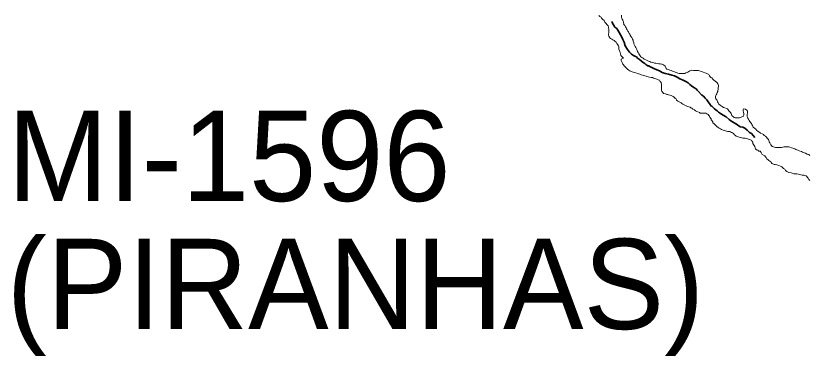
# Model space of a CAD drawing. Extents: x 553962 to 842807, y 8883888 to 9032388.
# Drawn here: x 589750 to 594143, y 8904182 to 8906068 of the extents above; entities that cross this region are included whole.
import ezdxf

# ---------------------------------------------------------------- set-up
doc = ezdxf.new("R2010")
doc.units = 0
doc.header["$LTSCALE"] = 150
doc.linetypes.add('LONG_DASH_SHORT_DASH', pattern=[9.9, 6, -1.2, 1.5, -1.2])
doc.layers.add('6', color=7, linetype='Continuous', lineweight=13)

msp = doc.modelspace()

# ---------------------------------------------------------------- linework, layer by layer
at = {"layer": '6'}
for points in [[(593090.1, 8905891.9), (593088.6, 8905896), (593087.1, 8905902), (593084.7, 8905908), (593078.2, 8905915.6), (593073.8, 8905921.6), (593069.3, 8905925.6), (593062.8, 8905931.2), (593056.9, 8905934.7), (593049.9, 8905938.3), (593043.4, 8905941.8), (593038.9, 8905945.9), (593038, 8905949.9), (593034, 8905955.4), (593033.1, 8905962.4), (593033.1, 8905966.4), (593033.2, 8905974.4), (593033.2, 8905982.9), (593033.3, 8905990.5), (593033.3, 8905996), (593032.8, 8906000), (593031.9, 8906006), (593029.9, 8906012), (593027, 8906016), (593023, 8906021.1), (593020, 8906025.6), (593012.6, 8906032.7), (593007.7, 8906042.7), (593000.7, 8906048.8), (592994.2, 8906054.8), (592990.8, 8906060.8), (592983.8, 8906064.9), (592978.9, 8906070.9)], [(593103.4, 8906072.1), (593103.9, 8906068.1), (593103.9, 8906063.6), (593104.8, 8906059.6), (593106.3, 8906055.1), (593108.3, 8906050.6), (593111.2, 8906044), (593112.7, 8906040), (593114.6, 8906034), (593116.1, 8906030), (593117.6, 8906023.9), (593118, 8906019.9), (593123, 8906013.9), (593125.5, 8906007.9), (593129.4, 8906001.8), (593131.4, 8905995.8), (593135.8, 8905989.8), (593139.3, 8905982.8), (593142.7, 8905978.7), (593146.2, 8905971.2), (593149.6, 8905966.7), (593153.1, 8905960.6), (593157, 8905952.6), (593161, 8905947.6), (593165.4, 8905939), (593168.4, 8905933), (593169.3, 8905927), (593172.3, 8905919.4), (593172.8, 8905913.9), (593176.7, 8905906.4), (593180.1, 8905897.9), (593183.1, 8905892.3), (593189.5, 8905881.3), (593192.9, 8905870.2), (593196.4, 8905864.2), (593199.8, 8905857.7), (593203.3, 8905852.1), (593207.8, 8905846.6), (593210.7, 8905840.6), (593217.7, 8905837), (593223.7, 8905834), (593230.1, 8905827.4), (593238.6, 8905824.9), (593246.1, 8905820.3), (593253.1, 8905817.3), (593260.5, 8905815.2), (593267.5, 8905812.2), (593275, 8905809.6), (593283, 8905808.1), (593287.5, 8905806.5), (593295, 8905805), (593303, 8905803.4), (593310.5, 8905802.4), (593317.5, 8905801.3), (593325, 8905799.8), (593330, 8905799.7), (593337.4, 8905796.7), (593345.4, 8905788.6), (593350.8, 8905775.6), (593355.3, 8905772.5), (593364.2, 8905771), (593371.7, 8905767.4), (593379.2, 8905765.3), (593386.7, 8905762.3), (593393.7, 8905758.8), (593401.2, 8905756.7), (593408.7, 8905754.6), (593416.1, 8905750.6)], [(593597.3, 8905501), (593592.8, 8905506.6), (593591.9, 8905512.6), (593587.4, 8905516.1), (593583.5, 8905521.7), (593577, 8905524.7), (593570.5, 8905527.8), (593564.5, 8905528.8), (593559, 8905528.8), (593551, 8905528.9), (593546.5, 8905528.9), (593540.5, 8905529), (593535.5, 8905531.5), (593527.5, 8905535.1), (593521.1, 8905538.1), (593514.1, 8905541.7), (593508.1, 8905547.2), (593499.6, 8905550.8), (593493.2, 8905556.8), (593488.2, 8905558.8), (593483.7, 8905561.4), (593476.7, 8905563.9), (593472.2, 8905566), (593465.2, 8905568), (593458.3, 8905570.6), (593451.8, 8905574.6), (593444.8, 8905578.7), (593438.3, 8905582.2), (593433.9, 8905585.7), (593426.9, 8905588.8), (593419.9, 8905593.8), (593415.4, 8905595.4), (593408.5, 8905600.9), (593406.5, 8905607.4), (593401.5, 8905610), (593397.1, 8905616), (593391.1, 8905620.6), (593386.6, 8905623.1), (593378.7, 8905626.7), (593371.7, 8905628.7), (593365.2, 8905630.8), (593360.7, 8905632.3), (593356.2, 8905632.8), (593348.2, 8905634.9), (593336.2, 8905637), (593328.3, 8905650), (593325.8, 8905654.1), (593325.4, 8905658.1), (593325.4, 8905665.1), (593325.5, 8905670.6), (593325.5, 8905677.6), (593325.6, 8905684.6), (593325.1, 8905688.6), (593324.7, 8905694.1), (593323.7, 8905698.1), (593319.2, 8905704.2), (593314.8, 8905710.7), (593307.3, 8905713.3), (593300.3, 8905717.8), (593294.3, 8905718.3), (593289.3, 8905721.4), (593280.8, 8905722.9), (593275.9, 8905725.5), (593268.9, 8905727), (593259.9, 8905729.1), (593252.4, 8905730.6), (593245.4, 8905732.2), (593240.9, 8905733.7), (593233.9, 8905735.3), (593226.9, 8905737.8), (593220, 8905739.4), (593213, 8905741.9), (593205, 8905744.5), (593197.5, 8905746), (593192.5, 8905749.1), (593183, 8905752.6), (593176.5, 8905753.7), (593169.6, 8905756.2), (593158.6, 8905759.8), (593149.6, 8905762.9), (593145.1, 8905766.4), (593137.7, 8905773), (593129.7, 8905779.5), (593125.7, 8905783.6), (593119.3, 8905790.6), (593115.8, 8905796.1), (593111.9, 8905800.7), (593110.4, 8905804.7), (593107.9, 8905809.7), (593105, 8905816.2), (593103, 8905820.3), (593102.1, 8905824.8), (593101.6, 8905828.8), (593116.1, 8905833.2), (593101.2, 8905848.3), (593097.8, 8905858.8), (593096.8, 8905863.4), (593095.4, 8905869.9), (593093.9, 8905873.9), (593090, 8905883.4), (593090.1, 8905891.9)], [(593416.1, 8905750.6), (593423.1, 8905749), (593427.1, 8905749), (593431.1, 8905749), (593438.1, 8905749.4), (593444.1, 8905749.4), (593451.6, 8905749.3), (593455.6, 8905749.3), (593459.7, 8905752.3), (593467.2, 8905754.8), (593471.2, 8905756.2), (593477.2, 8905760.2), (593482.2, 8905763.7), (593489.3, 8905765.1), (593494.3, 8905766.1), (593502.3, 8905766), (593509.3, 8905766), (593517.3, 8905765.9), (593522.3, 8905765.4), (593530.3, 8905764.3), (593535.8, 8905762.8), (593545.2, 8905759.8), (593552.7, 8905757.2), (593557.2, 8905755.7), (593565.7, 8905752.1), (593572.2, 8905751.1), (593580.2, 8905746.5), (593587.1, 8905742.4), (593592.1, 8905736.4), (593595, 8905730.4), (593599.5, 8905726.8), (593604, 8905723.8), (593610.5, 8905717.3), (593616.4, 8905711.2), (593622.9, 8905705.2), (593630.3, 8905701.1), (593633.8, 8905697.1), (593637.3, 8905690.5), (593640.7, 8905682.5), (593640.7, 8905676.5), (593640.1, 8905670.5), (593639.6, 8905664), (593639, 8905659.5), (593638, 8905654), (593638, 8905649.5), (593633.9, 8905642.5), (593631.3, 8905636), (593627.8, 8905629.5), (593625.7, 8905623), (593625.7, 8905617), (593625.7, 8905613), (593627.1, 8905609), (593631.6, 8905602.5), (593633.1, 8905598.4), (593635, 8905591.4), (593639.5, 8905585.4), (593643.4, 8905578.8), (593650.9, 8905572.8), (593655.3, 8905569.2), (593661.8, 8905565.2), (593669.3, 8905560.2), (593677.3, 8905559.1), (593685.2, 8905555), (593691.2, 8905552), (593694.7, 8905546.5), (593699.2, 8905542.4), (593702.6, 8905538.4), (593707.6, 8905532.4), (593711.5, 8905526.3), (593713.5, 8905520.8), (593716, 8905516.3), (593719.4, 8905511.2), (593723.9, 8905507.7), (593728.9, 8905503.7), (593733.4, 8905503.1), (593737.9, 8905503.1), (593742.9, 8905503.1), (593746.9, 8905503.1), (593751.4, 8905503), (593757.9, 8905503.5), (593762.9, 8905504.9), (593766.9, 8905506.4), (593770.9, 8905507.4), (593775.5, 8905510.9), (593780, 8905512.3), (593781, 8905519.3), (593781.1, 8905523.4), (593781.1, 8905527.4), (593780.6, 8905531.4), (593780.6, 8905535.4), (593778.7, 8905539.4), (593778.7, 8905543.9), (593778.7, 8905547.9), (593780.3, 8905552.9), (593791.8, 8905550.3), (593799.7, 8905543.3), (593801.7, 8905539.2), (593801.6, 8905532.7), (593801.6, 8905528.2), (593800.6, 8905521.7), (593800.5, 8905515.7)], [(593800.5, 8905515.7), (593801, 8905510.7), (593802.4, 8905506.7), (593804.4, 8905500.7), (593807.8, 8905495.1), (593808.8, 8905491.1), (593811.8, 8905487.1), (593815.2, 8905481.6), (593818.7, 8905477), (593823.7, 8905471), (593826.1, 8905466.5), (593829.1, 8905460.9), (593831.6, 8905456.9), (593834, 8905450.9), (593840, 8905444.9), (593847.4, 8905439.3), (593854.4, 8905433.2), (593858.9, 8905429.7), (593865.8, 8905423.2), (593870.3, 8905420.6), (593874.8, 8905417.1), (593882.3, 8905414), (593890.2, 8905411), (593895.2, 8905404.9), (593902.2, 8905401.9), (593906.6, 8905395.8), (593911.6, 8905389.8), (593919.1, 8905383.2), (593921, 8905377.7), (593921.5, 8905370.2), (593926.4, 8905363.7), (593929.8, 8905356.6), (593931.3, 8905352.6), (593935.3, 8905348.6), (593939.3, 8905344.6), (593945.2, 8905341.5), (593951.7, 8905339.5), (593956.2, 8905337.9), (593966.2, 8905337.9), (593973.7, 8905337.8), (593978.2, 8905338.3), (593985.2, 8905338.8), (593990.2, 8905339.2), (593996.8, 8905340.2), (594003.3, 8905341.6), (594007.3, 8905342.1), (594013.8, 8905342.1), (594017.8, 8905342), (594022.8, 8905342), (594030.3, 8905342), (594037.3, 8905339.9), (594045.8, 8905336.8), (594053.7, 8905335.3), (594063.2, 8905330.7), (594069.2, 8905327.7), (594080.2, 8905324.1), (594088.6, 8905320), (594101.6, 8905316.9), (594107.1, 8905312.9), (594117.1, 8905308.8), (594122.6, 8905307.3), (594131.5, 8905301.7), (594141.5, 8905298.7), (594148, 8905294.6)], [(594146.9, 8905154.9), (594142, 8905161.5), (594138.5, 8905168.5), (594134.5, 8905172.5), (594130.6, 8905177.6), (594126.6, 8905181.6), (594120.1, 8905183.1), (594113.6, 8905185.2), (594105.1, 8905185.7), (594097.6, 8905186.8), (594090.6, 8905187.8), (594083.7, 8905190.4), (594075.7, 8905192.4), (594070.2, 8905193), (594062.7, 8905193), (594058.2, 8905193.1), (594049.7, 8905195.1), (594043.2, 8905197.2), (594031.7, 8905200.2), (594027.2, 8905201.8), (594019.7, 8905205.3), (594013.3, 8905211.4), (594008.3, 8905217.9), (594001.3, 8905221), (593997.4, 8905226), (593992.9, 8905230.6), (593985.5, 8905234.6), (593975, 8905238.7), (593964, 8905242.2), (593955, 8905243.8), (593950.5, 8905244.8), (593943, 8905246.9), (593936.5, 8905249.4), (593932.6, 8905255.5), (593930.6, 8905260), (593925.1, 8905263), (593920.7, 8905266.6), (593916.7, 8905270.6), (593909.7, 8905276.2), (593904.8, 8905282.2), (593900.8, 8905287.2), (593897.3, 8905292.8), (593883.4, 8905298.9), (593877.5, 8905311.4), (593873, 8905317.5), (593865.5, 8905318.5), (593858.6, 8905322.6), (593852.1, 8905325.1), (593846.1, 8905331.7), (593843.7, 8905337.2), (593841.7, 8905343.2), (593839.2, 8905349.2), (593835.8, 8905355.8), (593832.3, 8905359.8), (593831.4, 8905367.3), (593827.9, 8905371.8), (593826.5, 8905376.8), (593819.5, 8905380.4), (593814.5, 8905383.4), (593807, 8905384.5), (593802.5, 8905387), (593795, 8905388.1), (593788.5, 8905389.6), (593784.5, 8905389.7), (593776.5, 8905390.7), (593771, 8905391.2), (593763.1, 8905392.8), (593755.6, 8905395.3), (593751.1, 8905396.9), (593746.6, 8905399.4), (593740.1, 8905401), (593736.1, 8905405.5), (593729.2, 8905409), (593725.2, 8905415.1), (593718.2, 8905419.1), (593713.8, 8905422.2), (593707.8, 8905424.7), (593703.3, 8905426.2), (593693.8, 8905426.8), (593685.8, 8905428.3), (593675.3, 8905432.9), (593667.8, 8905435), (593658.3, 8905438.1), (593652.4, 8905441.6), (593645.9, 8905444.6), (593639.4, 8905448.7), (593632, 8905454.8), (593628, 8905459.3), (593620.5, 8905465.8), (593616.6, 8905469.9), (593610.1, 8905475.9), (593609.2, 8905481.4), (593605.2, 8905487.5), (593601.7, 8905491.5), (593600.8, 8905497), (593597.3, 8905501)]]:
    msp.add_lwpolyline(points, dxfattribs=at)
at = {"layer": '6', "linetype": 'LONG_DASH_SHORT_DASH', "lineweight": 35}
for points in [[(593256.3, 8905790.4), (593250.3, 8905791), (593244.3, 8905795.5), (593238.8, 8905799), (593232.9, 8905804.1), (593223.4, 8905810.1), (593213, 8905818.7), (593203.5, 8905826.3), (593193.1, 8905833.8), (593187.6, 8905840.3), (593178.6, 8905843.9), (593170.7, 8905848.4), (593160.2, 8905856.5), (593148.8, 8905866.6), (593136.9, 8905881.2), (593125, 8905902.7), (593119.2, 8905922.3), (593112.3, 8905937.3), (593106.8, 8905950.4), (593097.9, 8905962.9), (593089.1, 8905979.5), (593078.2, 8905998.6), (593068.2, 8906005.6), (593052.9, 8906031.8), (593050.1, 8906036.3)], [(593843, 8905393.6), (593834.2, 8905405.5), (593824.8, 8905415.1), (593812.3, 8905421.2), (593800.4, 8905435.2), (593787.5, 8905444.8), (593776, 8905451.9), (593762, 8905452.4), (593741.6, 8905467.1), (593736.6, 8905469.6), (593709.2, 8905486.8), (593700.8, 8905493.8), (593683.4, 8905507.9), (593666.5, 8905517.5), (593652, 8905526.1), (593641.1, 8905534.2), (593634.1, 8905541.2), (593626.7, 8905547.8), (593618.7, 8905553.3), (593612.7, 8905559.3), (593605.3, 8905567.9), (593598.3, 8905569.9), (593594.8, 8905575.9), (593583.5, 8905592), (593577.5, 8905602.1), (593567.6, 8905611.6), (593558.2, 8905623.7), (593549.7, 8905627.7), (593528.3, 8905650.4), (593523.9, 8905655.9), (593517.4, 8905663.9), (593504, 8905670.5), (593492, 8905679.6), (593482.1, 8905688.2), (593472.7, 8905696.7), (593459.7, 8905703.3), (593445.2, 8905711.4), (593427.8, 8905719), (593412.4, 8905727.6), (593397.9, 8905735.1), (593383.4, 8905739.7), (593365, 8905744.3), (593345.5, 8905748.9), (593329.5, 8905754.5), (593314.6, 8905762.6), (593299.1, 8905769.2), (593283.7, 8905775.8), (593268.7, 8905782.9), (593262.8, 8905785.9), (593256.3, 8905790.4)]]:
    msp.add_lwpolyline(points, dxfattribs=at)

# ---------------------------------------------------------------- texts
at = {"layer": '6'}
for s, p in [('MI-1596', (589704.6, 8905041.6)), ('(PIRANHAS)', (589699.3, 8904332))]:
    msp.add_text(s, height=500, dxfattribs=at).set_placement(p)

doc.saveas('drawing.dxf')
